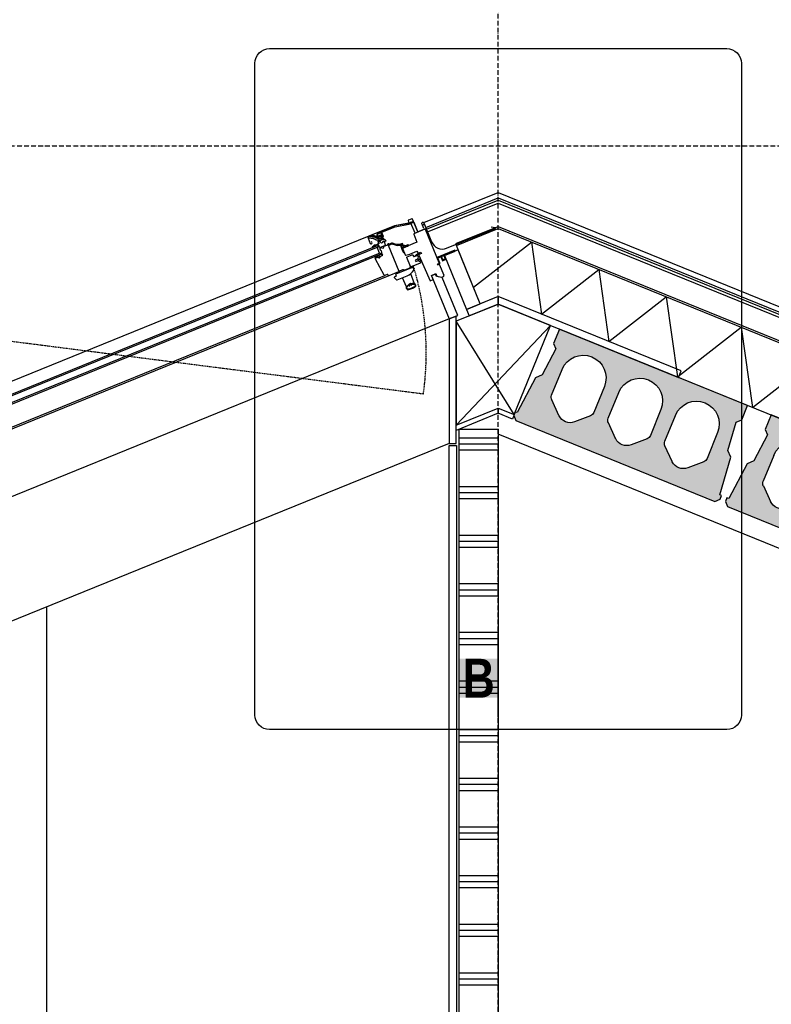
# Model space of a CAD drawing. Header units: millimetres. Extents: x -297000 to 504135, y -166520 to 252050.
# Tile 303 of 416: x 28495 to 30427, y -9106 to -6576. Entities that reach past the tile are written whole.
import ezdxf

# ---------------------------------------------------------------- set-up
doc = ezdxf.new("R2010")
doc.units = ezdxf.units.MM
doc.header["$MEASUREMENT"] = 0
for name, pattern in [('ACAD_ISO10W100', [18, 12, -3, 0, -3]), ('CENTER', [50.800000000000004, 31.75, -6.349999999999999, 6.349999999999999, -6.349999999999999]), ('HIDDEN2', [4.762499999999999, 3.175, -1.5875])]:
    doc.linetypes.add(name, pattern=pattern)
for name, color, linetype in [('040_AXPRI_B', 9, 'CENTER'), ('068_HATCH_H', 8, 'Continuous'), ('080_SYMB_DETAIL', 4, 'Continuous'), ('200_PRIMA_G', 3, 'Continuous'), ('210_INSUL_G', 8, 'Continuous'), ('210_WALEX_E', 2, 'Continuous'), ('210_WALEX_G', 2, 'Continuous'), ('220_WALIN_E', 1, 'Continuous'), ('220_WALIN_G', 1, 'Continuous'), ('299_CONCR_G', 3, 'Continuous'), ('299_CONCR_H', 251, 'Continuous'), ('299_STEEL_G', 3, 'Continuous'), ('310_WINDO_E', 1, 'Continuous'), ('310_WINDO_G', 1, 'Continuous'), ('420_WAFIN_G', 1, 'Continuous'), ('450_CEIFI_G', 2, 'Continuous'), ('480_OTHFI_G', 4, 'Continuous')]:
    doc.layers.add(name, color=color, linetype=linetype)
doc.styles.add('VMX 1 SMALL 100', font='unvr55w.TTF', dxfattribs={"height": 100})

# ---------------------------------------------------------------- blocks, each defined once
blk = doc.blocks.new('GRID02')
at = {"layer": '040_AXPRI_B', "linetype": 'ACAD_ISO10W100'}
blk.add_line((17399.99999783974, -2483.903999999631), (17399.99999788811, 11470.78071810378), dxfattribs=at)
blk.add_lwpolyline([(-4000, 8700), (27199.99999785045, 8700)], dxfattribs=at)
blk = doc.blocks.new('KANAALPLAAT260_passtrook3')
at = {"layer": '299_CONCR_H'}
h = blk.add_hatch(color=256, dxfattribs=at)
edge = h.paths.add_edge_path(flags=16)
edge.add_arc((-129, 146.5), 58.5, 0, 180, ccw=False)
edge.add_line((-70.5, 146.5), (-70.5, 74.60282490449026))
edge.add_arc((-85.49999999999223, 74.60282490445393), 14.99999999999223, -46.84158311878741, 1.3881162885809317e-10, ccw=False)
edge.add_line((-75.2397319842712, 63.66084609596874), (-107.3285527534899, 33.57123368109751))
edge.add_arc((-128.9999999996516, 56.68257113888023), 31.68257478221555, 228.8145178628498, 313.15841688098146, ccw=False)
edge.add_arc((-129.000000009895, 56.68257114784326), 31.68257478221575, 226.8415831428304, 228.8145178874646, ccw=False)
edge.add_line((-150.6714472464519, 33.57123368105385), (-182.7602680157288, 63.66084609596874))
edge.add_arc((-172.5000000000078, 74.60282490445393), 14.99999999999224, 179.9999999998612, 226.8415831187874, ccw=False)
edge.add_line((-187.5, 74.60282490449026), (-187.5, 146.5))
edge = h.paths.add_edge_path(flags=16)
edge.add_arc((-443, 146.4999999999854), 58.5, 0, 180, ccw=False)
edge.add_line((-384.5, 146.4999999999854), (-384.5, 74.60282490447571))
edge.add_arc((-399.4999999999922, 74.60282490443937), 14.99999999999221, -46.841583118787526, 1.3881162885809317e-10, ccw=False)
edge.add_line((-389.2397319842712, 63.66084609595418), (-421.3285527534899, 33.57123368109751))
edge.add_arc((-442.9999999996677, 56.68257113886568), 31.68257478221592, 228.814517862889, 313.1584168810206, ccw=False)
edge.add_arc((-443.000000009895, 56.68257114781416), 31.68257478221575, 226.8415831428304, 228.8145178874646, ccw=False)
edge.add_line((-464.6714472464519, 33.57123368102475), (-496.7602680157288, 63.66084609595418))
edge.add_arc((-486.5000000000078, 74.60282490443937), 14.99999999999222, 179.9999999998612, 226.8415831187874, ccw=False)
edge.add_line((-501.5, 74.60282490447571), (-501.5, 146.4999999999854))
edge = h.paths.add_edge_path(flags=16)
edge.add_arc((-285.9999999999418, 146.5000000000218), 58.5, -7.105427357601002e-12, 179.9999999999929, ccw=False)
edge.add_line((-227.4999999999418, 146.5000000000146), (-227.4999999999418, 74.60282490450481))
edge.add_arc((-242.499999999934, 74.60282490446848), 14.99999999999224, -46.84158311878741, 1.3881162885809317e-10, ccw=False)
edge.add_line((-232.239731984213, 63.66084609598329), (-264.3285527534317, 33.57123368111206))
edge.add_arc((-285.9999999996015, 56.68257113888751), 31.68257478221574, 228.8145178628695, 313.158416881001, ccw=False)
edge.add_arc((-286.0000000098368, 56.68257114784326), 31.68257478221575, 226.8415831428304, 228.8145178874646, ccw=False)
edge.add_line((-307.6714472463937, 33.57123368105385), (-339.7602680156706, 63.66084609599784))
edge.add_arc((-329.4999999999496, 74.60282490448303), 14.99999999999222, 179.9999999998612, 226.8415831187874, ccw=False)
edge.add_line((-344.4999999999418, 74.60282490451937), (-344.4999999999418, 146.5000000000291))
h.paths.add_polyline_path([(-572, -1.455191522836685e-11), (-572, -10.00000000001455), (-561.9999999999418, -20.00000000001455), (-9.999999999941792, -20), (0, -10), (0, 0), (-5, 0), (-15.04962799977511, 100.4962809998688), (-28.44946200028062, 113.8961149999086), (-35.96350099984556, 189.036499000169), (-24.99999999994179, 200.0000000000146), (-24.99999999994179, 240.0000000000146), (-546.9999999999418, 240), (-546.9999999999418, 200), (-536.0364990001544, 189.0364990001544), (-543.5505379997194, 113.8961149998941), (-556.9503720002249, 100.4962809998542), (-567, -1.455191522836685e-11)])
at = {"layer": '200_PRIMA_G'}
for points in [[(-501.5, 146.4999999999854, -1), (-384.5, 146.4999999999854), (-384.5, 74.60282490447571, -0.2072792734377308), (-389.2397319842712, 63.66084609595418), (-421.3285527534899, 33.57123368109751, -0.3855866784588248), (-463.8629371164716, 32.83884241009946, -0.00860876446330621), (-464.6714472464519, 33.57123368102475), (-496.7602680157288, 63.66084609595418, -0.2072792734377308), (-501.5, 74.60282490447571)], [(-344.4999999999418, 146.5000000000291, -1), (-227.4999999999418, 146.5000000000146), (-227.4999999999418, 74.60282490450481, -0.2072792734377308), (-232.239731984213, 63.66084609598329), (-264.3285527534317, 33.57123368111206, -0.3855866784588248), (-306.8629371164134, 32.83884241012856, -0.00860876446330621), (-307.6714472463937, 33.57123368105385), (-339.7602680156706, 63.66084609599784, -0.2072792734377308), (-344.4999999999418, 74.60282490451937)], [(-187.5, 146.5, -1), (-70.5, 146.5), (-70.5, 74.60282490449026, -0.2072792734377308), (-75.2397319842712, 63.66084609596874), (-107.3285527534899, 33.57123368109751, -0.3855866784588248), (-149.8629371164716, 32.83884241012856, -0.00860876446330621), (-150.6714472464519, 33.57123368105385), (-182.7602680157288, 63.66084609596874, -0.2072792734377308), (-187.5, 74.60282490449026)]]:
    blk.add_lwpolyline(points, format="xyb", close=True, dxfattribs=at)
at = {"layer": '299_STEEL_G'}
blk.add_lwpolyline([(-572, -1.455191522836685e-11), (-572, -10.00000000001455), (-561.9999999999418, -20.00000000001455), (-9.999999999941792, -20), (0, -10), (0, 0), (-5, 0), (-15.04962799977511, 100.4962809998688), (-28.44946200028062, 113.8961149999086), (-35.96350099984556, 189.036499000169), (-24.99999999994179, 200.0000000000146), (-24.99999999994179, 240.0000000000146), (-546.9999999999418, 240), (-546.9999999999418, 200), (-536.0364990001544, 189.0364990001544), (-543.5505379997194, 113.8961149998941), (-556.9503720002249, 100.4962809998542), (-567, -1.455191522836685e-11)], close=True, dxfattribs=at)
blk = doc.blocks.new('KANAALPLAAT260')
at = {"layer": '299_CONCR_H'}
h = blk.add_hatch(color=256, dxfattribs=at)
h.paths.add_polyline_path([(5.049627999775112, 120.4962809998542), (18.44946200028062, 133.8961149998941), (25.96350099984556, 209.0364990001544), (15, 220), (15, 260), (1165, 260), (1165, 220), (1154.036499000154, 209.0364990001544), (1161.550537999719, 133.8961149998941), (1174.950372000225, 120.4962809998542), (1185, 20), (1190, 20), (1190, 10), (1180, 0), (0, 0), (-10, 10), (-10, 20), (-5, 20)])
edge = h.paths.add_edge_path(flags=16)
edge.add_arc((119, 76.68257113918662), 31.68257478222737, 226.8415831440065, 313.1584168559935)
edge.add_line((140.6714472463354, 53.57123368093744), (172.760268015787, 83.66084609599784))
edge.add_arc((162.5, 94.60282490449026), 15, 313.1584168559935, 360)
edge.add_line((177.5, 94.60282490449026), (177.5, 166.5))
edge.add_arc((119, 166.5), 58.5, 0, 180)
edge.add_line((60.5, 166.5), (60.5, 94.60282490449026))
edge.add_arc((75.5, 94.60282490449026), 14.99999999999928, 180, 226.8415831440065)
edge.add_line((65.239731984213, 83.66084609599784), (97.32855275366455, 53.57123368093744))
edge = h.paths.add_edge_path(flags=16)
edge.add_line((254.3285527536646, 53.57123368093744), (222.239731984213, 83.66084609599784))
edge.add_arc((232.5, 94.60282490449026), 14.99999999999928, 180, 226.8415831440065, ccw=False)
edge.add_line((217.5, 94.60282490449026), (217.5, 166.5))
edge.add_arc((276, 166.5), 58.5, 0, 180, ccw=False)
edge.add_line((334.5, 166.5), (334.5, 94.60282490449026))
edge.add_arc((319.5, 94.60282490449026), 15, -46.841583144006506, 0, ccw=False)
edge.add_line((329.760268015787, 83.66084609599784), (297.6714472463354, 53.57123368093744))
edge.add_arc((276, 76.68257113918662), 31.68257478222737, 226.8415831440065, 313.1584168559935, ccw=False)
edge = h.paths.add_edge_path(flags=16)
edge.add_arc((389.5, 94.60282490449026), 14.99999999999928, 180, 226.8415831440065)
edge.add_line((379.239731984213, 83.66084609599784), (411.3285527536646, 53.57123368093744))
edge.add_arc((433, 76.68257113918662), 31.68257478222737, 226.8415831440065, 313.1584168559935)
edge.add_line((454.6714472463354, 53.57123368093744), (486.760268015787, 83.66084609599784))
edge.add_arc((476.5, 94.60282490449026), 15, 313.1584168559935, 360)
edge.add_line((491.5, 94.60282490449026), (491.5, 166.5))
edge.add_arc((433, 166.5), 58.5, 0, 180)
edge.add_line((374.5, 166.5), (374.5, 94.60282490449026))
edge = h.paths.add_edge_path(flags=16)
edge.add_arc((590, 76.68257113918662), 31.68257478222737, 226.8415831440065, 313.1584168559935)
edge.add_line((611.6714472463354, 53.57123368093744), (643.760268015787, 83.66084609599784))
edge.add_arc((633.5, 94.60282490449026), 15, 313.1584168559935, 360)
edge.add_line((648.5, 94.60282490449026), (648.5, 166.5))
edge.add_arc((590, 166.5), 58.5, 0, 180)
edge.add_line((531.5, 166.5), (531.5, 94.60282490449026))
edge.add_arc((546.5, 94.60282490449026), 14.99999999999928, 180, 226.8415831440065)
edge.add_line((536.239731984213, 83.66084609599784), (568.3285527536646, 53.57123368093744))
edge = h.paths.add_edge_path(flags=16)
edge.add_line((725.3285527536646, 53.57123368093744), (693.239731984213, 83.66084609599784))
edge.add_arc((703.5, 94.60282490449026), 14.99999999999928, 180, 226.8415831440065, ccw=False)
edge.add_line((688.5, 94.60282490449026), (688.5, 166.5))
edge.add_arc((747, 166.5), 58.5, 0, 180, ccw=False)
edge.add_line((805.5, 166.5), (805.5, 94.60282490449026))
edge.add_arc((790.5, 94.60282490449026), 15, -46.841583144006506, 0, ccw=False)
edge.add_line((800.760268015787, 83.66084609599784), (768.6714472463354, 53.57123368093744))
edge.add_arc((747, 76.68257113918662), 31.68257478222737, 226.8415831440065, 313.1584168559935, ccw=False)
edge = h.paths.add_edge_path(flags=16)
edge.add_arc((860.5, 94.60282490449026), 14.99999999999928, 180, 226.8415831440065)
edge.add_line((850.239731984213, 83.66084609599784), (882.3285527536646, 53.57123368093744))
edge.add_arc((904, 76.68257113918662), 31.68257478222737, 226.8415831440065, 313.1584168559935)
edge.add_line((925.6714472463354, 53.57123368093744), (957.760268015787, 83.66084609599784))
edge.add_arc((947.5, 94.60282490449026), 15, 313.1584168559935, 360)
edge.add_line((962.5, 94.60282490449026), (962.5, 166.5))
edge.add_arc((904, 166.5), 58.5, 0, 180)
edge.add_line((845.5, 166.5), (845.5, 94.60282490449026))
edge = h.paths.add_edge_path(flags=16)
edge.add_line((1002.5, 94.60282490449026), (1002.5, 166.5))
edge.add_arc((1061, 166.5), 58.5, 0, 180, ccw=False)
edge.add_line((1119.5, 166.5), (1119.5, 94.60282490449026))
edge.add_arc((1104.5, 94.60282490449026), 15, -46.841583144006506, 0, ccw=False)
edge.add_line((1114.760268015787, 83.66084609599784), (1082.671447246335, 53.57123368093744))
edge.add_arc((1061, 76.68257113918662), 31.68257478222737, 226.8415831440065, 313.1584168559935, ccw=False)
edge.add_line((1039.328552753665, 53.57123368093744), (1007.239731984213, 83.66084609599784))
edge.add_arc((1017.5, 94.60282490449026), 14.99999999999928, 180, 226.8415831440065, ccw=False)
at = {"layer": '299_CONCR_G'}
for p, q in [((60.5, 94.60282490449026), (60.5, 166.5)), ((177.5, 166.5), (177.5, 94.60282490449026)), ((531.5, 94.60282490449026), (531.5, 166.5)), ((648.5, 166.5), (648.5, 94.60282490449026)), ((688.5, 94.60282490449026), (688.5, 166.5)), ((805.5, 166.5), (805.5, 94.60282490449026)), ((845.5, 94.60282490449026), (845.5, 166.5)), ((962.5, 166.5), (962.5, 94.60282490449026)), ((1002.5, 94.60282490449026), (1002.5, 166.5)), ((1119.5, 166.5), (1119.5, 94.60282490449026)), ((97.32855275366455, 53.57123368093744), (65.239731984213, 83.66084609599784)), ((254.3285527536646, 53.57123368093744), (222.239731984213, 83.66084609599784)), ((329.760268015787, 83.66084609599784), (297.6714472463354, 53.57123368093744)), ((411.3285527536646, 53.57123368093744), (379.239731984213, 83.66084609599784)), ((486.760268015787, 83.66084609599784), (454.6714472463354, 53.57123368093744)), ((568.3285527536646, 53.57123368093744), (536.239731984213, 83.66084609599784)), ((643.760268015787, 83.66084609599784), (611.6714472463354, 53.57123368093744)), ((725.3285527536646, 53.57123368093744), (693.239731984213, 83.66084609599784)), ((800.760268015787, 83.66084609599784), (768.6714472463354, 53.57123368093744)), ((882.3285527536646, 53.57123368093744), (850.239731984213, 83.66084609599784)), ((957.760268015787, 83.66084609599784), (925.6714472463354, 53.57123368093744)), ((1039.328552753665, 53.57123368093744), (1007.239731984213, 83.66084609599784)), ((1114.760268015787, 83.66084609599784), (1082.671447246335, 53.57123368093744))]:
    blk.add_line(p, q, dxfattribs=at)
blk.add_lwpolyline([(1161.550537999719, 133.8961149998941), (1174.950372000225, 120.4962809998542), (1185, 20), (1190, 20), (1190, 10), (1180, 0), (0, 0), (-10, 10), (-10, 20), (-5, 20), (5.049627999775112, 120.4962809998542), (18.44946200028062, 133.8961149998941), (25.96350099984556, 209.0364990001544), (15, 220), (15, 260), (1165, 260), (1165, 220), (1154.036499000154, 209.0364990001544)], close=True, dxfattribs=at)
for points in [[(222.2397319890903, 83.6608460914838, -0.2072792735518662), (217.5, 94.60282490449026), (217.5, 166.5, -0.9999999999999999), (334.5, 166.5), (334.5, 94.60282490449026, -0.2072792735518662), (329.7602680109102, 83.66084609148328)], [(379.2397319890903, 83.6608460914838, -0.2072792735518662), (374.5, 94.60282490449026), (374.5, 166.5, -0.9999999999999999), (491.5, 166.5), (491.5, 94.60282490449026, -0.2072792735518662), (486.7602680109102, 83.66084609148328)]]:
    blk.add_lwpolyline(points, format="xyb", dxfattribs=at)
blk.add_lwpolyline([(172.760268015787, 83.66084609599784), (140.6714472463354, 53.57123368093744)], dxfattribs=at)
for centre, radius, start, end in [((119, 166.5), 58.5, 0, 180), ((590, 166.5), 58.5, 0, 180), ((747, 166.5), 58.5, 0, 180), ((904, 166.5), 58.5, 0, 180), ((1061, 166.5), 58.5, 0, 180), ((75.5, 94.60282490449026), 14.99999999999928, 180, 226.8415831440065), ((162.5, 94.60282490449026), 15, 313.1584168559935, 0), ((546.5, 94.60282490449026), 14.99999999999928, 180, 226.8415831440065), ((633.5, 94.60282490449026), 15, 313.1584168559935, 0), ((703.5, 94.60282490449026), 14.99999999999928, 180, 226.8415831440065), ((790.5, 94.60282490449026), 15, 313.1584168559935, 0), ((860.5, 94.60282490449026), 14.99999999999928, 180, 226.8415831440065), ((947.5, 94.60282490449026), 15, 313.1584168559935, 0), ((1017.5, 94.60282490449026), 14.99999999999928, 180, 226.8415831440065), ((1104.5, 94.60282490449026), 15, 313.1584168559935, 0), ((119, 76.68257113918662), 31.68257478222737, 226.8415831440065, 313.1584168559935), ((276, 76.68257113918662), 31.68257478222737, 226.8415831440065, 313.1584168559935), ((433, 76.68257113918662), 31.68257478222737, 226.8415831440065, 313.1584168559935), ((590, 76.68257113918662), 31.68257478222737, 226.8415831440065, 313.1584168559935), ((747, 76.68257113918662), 31.68257478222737, 226.8415831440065, 313.1584168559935), ((904, 76.68257113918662), 31.68257478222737, 226.8415831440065, 313.1584168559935), ((1061, 76.68257113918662), 31.68257478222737, 226.8415831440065, 313.1584168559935)]:
    blk.add_arc(centre, radius, start, end, dxfattribs=at)
at = {"layer": '299_CONCR_G', "linetype": 'ByBlock'}
blk.add_point((119.0456621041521, 224.9999821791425), dxfattribs=at)
blk = doc.blocks.new('VELUX')
at = {"layer": '310_WINDO_E', "color": 8, "linetype": 'HIDDEN2'}
blk.add_lwpolyline([(-184.5886118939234, -309.8431769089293), (-1556.357164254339, 462.4099769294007)], dxfattribs=at)
at = {"layer": '310_WINDO_E', "color": 8}
for points in [[(-161.6204545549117, 118.7208211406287), (-1665.873654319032, 118.7208211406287), (-1665.873654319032, 77.01371055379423)], [(-152.5837629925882, 5.019762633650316), (-1558.883764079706, 5.001187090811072)], [(-1550.133784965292, 10.0001629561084), (-161.3325716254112, 10.02078669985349)], [(-121.190602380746, -38.45033588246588), (-121.9175979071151, -12.64448707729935)], [(-99.1848527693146, -38.45439188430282), (-98.40717948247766, -10.94626253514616)], [(-50.58843390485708, -155.8921760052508), (-1615.588433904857, -155.8921760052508)]]:
    blk.add_lwpolyline(points, dxfattribs=at)
at = {"layer": '310_WINDO_E', "color": 8, "linetype": 'HIDDEN2'}
blk.add_arc((-852.9730166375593, 76.28388679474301), 771.9007230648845, 329.9848841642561, 354.6872389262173, dxfattribs=at)
at = {"layer": '310_WINDO_G', "color": 2}
blk.add_line((-50.58855096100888, -35.89217599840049), (-50.5892532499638, -41.89217595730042), dxfattribs=at)
at = {"layer": '310_WINDO_G', "color": 3}
for points in [[(-23.12093343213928, 90.99732448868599), (-18.96818735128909, 95.14909854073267, -0.6681786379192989), (-17.77327054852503, 94.65398392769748), (-17.77473482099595, 82.14398401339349, -0.414213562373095), (-18.274793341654, 81.64404254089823), (-40.67479318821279, 81.64666441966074, -0.414213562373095), (-41.17473466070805, 82.14672294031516), (-41.1706192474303, 117.3067226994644, 0.4142135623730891), (-42.57045537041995, 118.7068865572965), (-51.71342464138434, 118.7079567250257, 0.3541185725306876), (-52.83840099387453, 117.797186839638), (-54.13506354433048, 111.700378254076, -0.414213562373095), (-54.96536815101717, 111.1613102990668), (-90.47045504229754, 118.7124931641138), (-161.6204545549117, 118.7208211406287, 0.4142135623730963), (-165.2708817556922, 115.071248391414), (-165.2726257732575, 100.1712484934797, 0.9999999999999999), (-160.5726258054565, 100.170698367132), (-160.5721985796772, 103.8206983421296)], [(-133.7732368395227, 91.91795567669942), (-131.6732368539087, 91.91770987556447, -0.4142135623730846), (-130.8733304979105, 91.11761624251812), (-130.8743605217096, 82.31761630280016, -0.414213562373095), (-132.0745009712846, 81.11775676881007), (-146.0745008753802, 81.11939544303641, -0.4142135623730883), (-147.2743604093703, 82.31953589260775), (-147.2735705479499, 89.06771052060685, 0.4477953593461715), (-149.8332897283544, 91.35326875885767), (-154.5041649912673, 90.82243176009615, -0.2635324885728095), (-155.2297859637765, 91.13109024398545, 0.5296731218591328), (-160.0201700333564, 90.85931185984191, -0.2489284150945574), (-160.6623930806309, 90.47177289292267), (-163.1880369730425, 90.33272055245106, 1.105060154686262), (-163.0147904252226, 88.28145128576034), (-160.1244181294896, 88.28111297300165)], [(-23.17448144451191, 84.30902156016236), (-23.17295981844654, 97.3090214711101, -0.9999999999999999), (-17.77295985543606, 97.3083894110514), (-17.78028707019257, 44.70838983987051, 0.414213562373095), (11.91623639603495, 15.0049137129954), (146.9162363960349, 15.0049137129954, 0.6681786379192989), (147.6235429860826, 16.71193771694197), (138.3981417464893, 22.13245171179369)]]:
    blk.add_lwpolyline(points, format="xyb", dxfattribs=at)
at = {"layer": '310_WINDO_G', "color": 1}
for points in [[(-139.7978607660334, 104.7955321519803), (-138.5080906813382, 106.0850003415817, 0.1989123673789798), (-138.3909002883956, 106.3678293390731, 0.4142135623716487), (-138.7908534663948, 106.7678761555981), (-139.7408534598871, 106.7679873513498, -0.4142135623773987), (-140.2407949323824, 107.2680458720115, -0.3639702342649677), (-139.8275613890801, 107.7604013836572), (-133.103774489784, 108.9451749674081, 0.3639702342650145), (-132.6905409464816, 109.4375304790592, 0.414213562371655), (-133.1904824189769, 109.9375889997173), (-140.1437862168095, 109.9384028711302, -0.5773502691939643), (-140.7498810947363, 110.9884738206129), (-138.1341668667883, 115.5177993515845, -0.267949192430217), (-137.7011249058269, 115.767748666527), (-130.289800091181, 115.7668811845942, -0.4142135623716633), (-129.789858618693, 115.2668226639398), (-129.7904906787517, 109.8668227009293, -0.4142135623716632), (-130.2905491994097, 109.3668812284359), (-130.6905491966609, 109.3669280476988, 0.4142135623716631), (-131.1906077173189, 108.8669865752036), (-131.1906462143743, 108.5380873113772, 0.3639702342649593), (-130.7775279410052, 108.0456350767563), (-129.153913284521, 107.7591520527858, -0.3639702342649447), (-128.7407950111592, 107.2666998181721, -0.4142135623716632), (-129.24085353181, 106.7667583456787), (-130.1908535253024, 106.7668695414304, 0.4142135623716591), (-130.5909003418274, 106.3669163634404, 0.1989123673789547), (-130.4737761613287, 106.0840599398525), (-128.0533488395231, 103.6630659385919, 0.1989123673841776), (-127.8205174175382, 103.5665920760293, 0.4142135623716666), (-127.4911895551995, 103.8958428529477), (-127.4896479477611, 117.0665534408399, 0.4142135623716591), (-128.4895308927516, 118.0666704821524), (-138.7400861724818, 118.0678702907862, 0.2679491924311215), (-139.6061700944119, 117.5679716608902), (-143.2840456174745, 111.1994259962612, -0.4663076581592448), (-144.0384676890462, 111.0664920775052), (-152.0248137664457, 117.7694252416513), (-161.6426720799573, 117.770550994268), (-160.4488154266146, 117.7704112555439), (-148.8212338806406, 110.588880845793, -0.1085948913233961), (-146.9712921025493, 108.7964028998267, 0.2315054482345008), (-141.2466054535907, 105.2717078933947, -0.1236823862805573), (-139.8532008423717, 104.8297117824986), (-134.4711718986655, 101.5056151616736), (-135.105502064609, 99.14563687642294, -0.2813554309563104), (-135.7817108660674, 98.62688935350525), (-138.8220059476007, 98.61614878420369), (-140.9055273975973, 99.90299184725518, 0.1113443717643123), (-142.153440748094, 100.3325340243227, -0.2130794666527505), (-150.9485267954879, 105.7548930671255, 0.1016607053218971), (-152.7057283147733, 107.4113896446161), (-164.5794259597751, 114.8236917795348, -0.4243871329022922), (-161.6426720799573, 117.770550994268)], [(-157.2100111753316, 115.7700321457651), (-153.4016905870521, 115.7695863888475, -0.1763269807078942), (-153.0803104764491, 115.6525709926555), (-144.9291209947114, 108.8112849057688, 0.3027756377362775), (-143.8264557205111, 108.6892253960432, -0.5622077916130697), (-141.4907949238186, 107.2681921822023), (-141.4910253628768, 105.2994379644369)], [(-128.8068245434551, 98.25548291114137, -0.4931450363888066), (-129.2898599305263, 97.62612948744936), (-130.180828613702, 97.62623377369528, -0.3394542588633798), (-130.6637481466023, 97.99688077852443), (-130.8650946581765, 98.748668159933, -0.4931454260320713), (-130.5752727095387, 99.12627995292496), (-130.4662403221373, 99.12626719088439, 0.4931454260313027), (-130.1764183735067, 99.50387898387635), (-130.6723802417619, 101.355700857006, 0.3394542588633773), (-131.1552997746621, 101.726347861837), (-132.9946369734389, 101.7265631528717, 0.3394542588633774), (-133.4776432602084, 101.3560292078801), (-133.9740386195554, 99.50432348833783, 0.4931454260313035), (-133.6843050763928, 99.12664385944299), (-133.5752726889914, 99.12663109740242, -0.4931454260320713), (-133.2855391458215, 98.74895146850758), (-133.4870616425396, 97.99721124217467, -0.3394542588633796), (-133.9700679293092, 97.62667729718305), (-138.9702456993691, 97.62726255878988, -0.1316524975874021), (-139.3202347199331, 97.72108574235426), (-140.4290055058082, 98.36140790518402, -1.000000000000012), (-139.9289041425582, 99.2273747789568), (-139.0521684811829, 98.72105437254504, 0.1316524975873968), (-138.7021794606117, 98.62723118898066), (-135.7817108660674, 98.62688935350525, 0.339454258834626), (-135.105502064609, 99.14563687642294), (-133.9898282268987, 103.3074397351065, 0.1539147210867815), (-134.0081422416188, 103.7280293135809), (-134.965012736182, 106.3579671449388, 0.339454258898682), (-135.64110008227, 106.8768729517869), (-139.7685137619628, 106.8773560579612, -0.8838569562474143), (-139.8537674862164, 107.5668038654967), (-138.6183967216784, 107.8772214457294), (-134.9862160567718, 107.8767963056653, 1), (-134.1862160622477, 107.8767026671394), (-130.3038541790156, 107.8762482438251), (-129.0685561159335, 107.5655414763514, -0.8838569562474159), (-129.1539712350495, 106.8761136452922), (-133.0839679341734, 106.8765736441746, 0.4931454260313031), (-133.7602191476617, 105.9954794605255), (-132.5084878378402, 103.2453329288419, 0.3394542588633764), (-131.832400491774, 102.7264271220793), (-131.1551827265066, 102.7263478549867, -0.3394542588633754), (-129.7064241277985, 101.6144068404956), (-128.806824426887, 98.2554824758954)], [(-135.2099738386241, 91.95839611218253, 0.01401238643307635), (-131.6732368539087, 91.91770987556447, -0.01401238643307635), (-135.2099738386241, 91.95839611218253, -0.7514281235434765), (-139.0579065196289, 91.17254945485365), (-139.6729935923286, 92.96826802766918, -0.1246883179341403), (-139.3429830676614, 94.2703952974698, 0.5118895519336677), (-139.5546578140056, 94.7086865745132), (-143.9784421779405, 95.48925302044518, 0.413478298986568), (-144.3258756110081, 95.24668750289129), (-145.1051307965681, 90.89423054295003, -1.050481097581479), (-145.6990392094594, 90.9742372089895), (-144.8429189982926, 97.23671808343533, -0.3749904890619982), (-143.2574762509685, 98.62000375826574), (-141.2455371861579, 98.61976826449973, -0.1316524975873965), (-140.7955513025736, 98.49913845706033), (-139.342288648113, 97.6598700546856, 0.1320706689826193), (-139.1918001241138, 97.61966046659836), (-135.0587461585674, 97.62597185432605, -0.2126525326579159), (-134.1525368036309, 97.26200115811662, 0.2029353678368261), (-133.7217827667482, 97.07960199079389), (-133.6922265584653, 97.07959853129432, 0.3048829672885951), (-133.1365723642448, 97.45304509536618), (-132.6580567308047, 98.62652373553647), (-132.6552872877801, 99.73594719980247, 0.6135550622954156), (-132.9578843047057, 99.92462593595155), (-133.7202858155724, 99.41608684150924, -0.9584509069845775), (-133.9411451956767, 99.74915340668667), (-133.1549585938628, 100.5186361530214, -0.2044135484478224), (-132.0720557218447, 100.9805120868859, -0.2044135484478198), (-130.9892610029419, 100.5183826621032), (-130.2032545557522, 99.74871589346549, -0.9584509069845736), (-130.4241918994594, 99.41570103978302), (-131.1864743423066, 99.92441859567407, 0.6135550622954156), (-131.4891155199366, 99.7358107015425), (-131.4866057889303, 98.62638661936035), (-131.0083648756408, 97.45279599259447, 0.3048829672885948), (-130.4527981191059, 97.07921936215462), (-130.423241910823, 97.07921590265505, 0.2029353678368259), (-129.9924451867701, 97.26151422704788, -0.5188654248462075), (-128.0541579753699, 96.95566547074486), (-127.7172286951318, 96.27052934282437, 0.1055898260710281), (-127.4586798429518, 95.94246278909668, -0.5722618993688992), (-127.0381744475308, 90.29196573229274, -0.2990716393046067), (-128.1338837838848, 90.21998866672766, 0.1581817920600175), (-131.6732368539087, 91.91770987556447)]]:
    blk.add_lwpolyline(points, format="xyb", dxfattribs=at)
for points in [[(-41.17159069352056, 109.0071809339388), (-41.17135659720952, 111.0071809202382), (-49.74872889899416, 111.0081848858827, -0.1543871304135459), (-54.55151311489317, 110.5418228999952), (-89.91467569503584, 118.0628214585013), (-124.8986536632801, 118.0671961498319), (-124.8988877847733, 116.0669811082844), (-90.12542323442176, 116.062910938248), (-54.9675654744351, 108.5855763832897, 0.1433809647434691), (-49.36376686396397, 109.0081398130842), (-44.72137314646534, 109.0075964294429)], [(-155.3169307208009, 91.15117329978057), (-154.9412164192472, 88.28050628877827), (-160.1244181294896, 88.28111297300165), (-159.4303900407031, 91.51690071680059, -0.4494148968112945)], [(-125.4870802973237, 79.79185868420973), (-123.2879092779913, 79.79160127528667, -0.244237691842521), (-122.4698057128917, 79.36650564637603, 0.2442376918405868), (-120.0154950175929, 78.0912187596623), (-114.229773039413, 78.09054155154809, -0.2397059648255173), (-111.8053552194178, 76.85703399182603, 0.2453867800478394), (-91.80757513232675, 67.01481674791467), (-88.83784245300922, 67.01396755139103), (-88.83727055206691, 69.01396746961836), (-91.8317187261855, 69.01482373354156, -0.2456447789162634), (-110.1905743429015, 78.03707123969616, 0.2395505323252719), (-114.2295389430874, 80.09054153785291), (-120.0152609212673, 80.0912187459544, -0.2442376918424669), (-120.8333644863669, 80.51631437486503, 0.2442376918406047), (-123.2876751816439, 81.79160126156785), (-125.4868462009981, 81.79185867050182)], [(-148.2016980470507, 62.17306681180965, 0.5596507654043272), (-155.9022088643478, 61.85929807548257, -0.3262996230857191), (-156.0927425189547, 61.7201737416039), (-159.0125804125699, 61.72051550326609, -0.2962134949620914), (-159.1952756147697, 61.83918955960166), (-160.1217075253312, 63.92064533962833), (-160.8756970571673, 62.22769043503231, -0.6494075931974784), (-161.4238243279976, 62.22775459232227), (-162.0017589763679, 63.52622606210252), (-162.7265064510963, 61.89892921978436, -0.2962134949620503), (-163.0005909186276, 61.7209822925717), (-163.6885700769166, 61.72175217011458, -0.3888787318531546), (-163.9623883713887, 62.02064263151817), (-163.9623721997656, 62.15880475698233), (-163.4590930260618, 63.63895289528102, 0.2499409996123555), (-167.6622611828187, 63.64583568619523), (-167.0655913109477, 61.88967598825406), (-167.0656074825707, 61.7515138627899, -0.3888787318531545), (-167.3394957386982, 61.45268750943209), (-168.3664140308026, 61.36296491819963, 0.4142135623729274), (-168.5482471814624, 61.14631611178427), (-168.5134315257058, 60.74783415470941, 0.4142135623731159), (-167.8634851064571, 60.20233470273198), (-162.5657923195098, 60.17209766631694), (-159.6273076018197, 60.17175372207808), (-159.6273545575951, 59.77058744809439, 1.000000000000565), (-155.1273545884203, 59.77006073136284), (-155.1273076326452, 60.17122700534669), (-148.4788784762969, 60.17044881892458, 0.2503887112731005), (-148.2294836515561, 60.30365632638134), (-147.1926575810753, 61.52047792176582, 0.5995026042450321), (-147.4419821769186, 61.98727041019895), (-147.9243441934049, 61.98732686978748, -0.3038513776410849)], [(-94.1235136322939, 46.58070469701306), (-93.07888727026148, 46.67197445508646), (-93.07865201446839, 48.68188049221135, -0.3831066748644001), (-93.26581581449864, 48.87266135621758), (-93.58744452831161, 56.15939031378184, -0.4027267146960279), (-92.67180782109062, 57.20000328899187), (-81.77972134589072, 58.1114755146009), (-79.34913870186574, 58.11119101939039), (-76.18479742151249, 58.17388039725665), (-76.18468775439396, 59.11082063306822, 0.41421356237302), (-77.18457069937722, 60.11093767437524), (-81.86314057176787, 60.11148529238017), (-83.5153968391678, 59.9732210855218, -0.2207343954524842), (-83.91068690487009, 60.11796754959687), (-89.9519085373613, 66.16060357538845, -0.6681786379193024), (-89.59825524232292, 67.0141155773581), (-92.94389342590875, 67.01450717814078, -0.03863897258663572), (-96.50013927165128, 67.20358331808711, 0.005182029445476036), (-95.99999077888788, 67.11561759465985, -0.3670636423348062), (-95.5814928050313, 66.62224637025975), (-95.58273382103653, 56.01963634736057, 0.01105729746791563), (-95.58224747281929, 55.99752980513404), (-95.20669824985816, 47.48919307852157, 0.4140144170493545)], [(-93.58159428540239, 65.7551327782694, -0.6681786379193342), (-92.72799951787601, 66.10858625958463), (-87.11813341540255, 60.49740675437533, -0.6383580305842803), (-87.4300328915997, 59.64563627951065), (-92.83858900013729, 59.19303716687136, 0.01452509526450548), (-93.0117510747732, 59.17346757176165, -0.4563527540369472), (-93.58230671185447, 59.66852296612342)], [(-69.26720767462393, 26.61001073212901, -0.8497457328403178), (-69.42637224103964, 27.58398119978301), (-59.51227116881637, 30.91447098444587, 0.09464960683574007), (-58.95942344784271, 30.80880425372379), (-53.08074383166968, 30.80811616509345), (-53.0812120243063, 26.80811619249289), (-58.64965066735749, 26.80876796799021), (-58.01700825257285, 28.46060996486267, 0.5578057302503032), (-58.53320946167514, 29.13700509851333)], [(-131.2139473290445, 5.026144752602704), (-131.2142049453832, 2.825201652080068), (-86.71420525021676, 2.819993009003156), (-86.7139720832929, 4.81205269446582), (-91.15709482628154, 4.812572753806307), (-91.50718315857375, 5.03545778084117, 0.6985882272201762), (-95.14356463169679, 3.248866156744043), (-110.1435646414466, 3.250621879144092, 0.2549802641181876), (-114.0405265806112, 5.979507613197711), (-124.2202573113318, 5.969463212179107, -0.3071037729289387), (-125.6139474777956, 5.024546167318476), (-125.6139474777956, 5.024546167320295), (-131.2139474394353, 5.025201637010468)], [(-61.40304454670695, 10.37275299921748), (-61.5731688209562, 12.52166920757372, 0.3786120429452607), (-64.43167694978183, 15.28199623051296), (-65.39833613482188, 15.3095578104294), (-65.86751606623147, 15.46193289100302, -0.3249897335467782), (-66.28218366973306, 16.03266230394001), (-66.28198738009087, 17.7096612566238, 0.6681786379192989), (-66.79409458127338, 17.9218532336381), (-67.4941765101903, 17.22193517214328, 0.1989123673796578), (-67.58206930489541, 17.00981342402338), (-67.58212782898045, 16.50981342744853), (-74.68212778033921, 16.51064446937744), (-74.68250233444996, 13.31064449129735), (-67.58250238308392, 13.30981344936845), (-67.58260772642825, 12.40981345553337), (-66.96551381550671, 11.86831986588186, 0.6681786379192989), (-66.28263800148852, 12.15108265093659), (-66.28244656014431, 13.78666024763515, -0.3249897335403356), (-65.86764536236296, 14.35729257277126), (-65.39842977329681, 14.50955781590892), (-65.13884586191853, 14.52028951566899, -0.404325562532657), (-62.01287307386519, 11.76010507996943), (-61.90304454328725, 10.37281152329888, 0.9999999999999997)]]:
    blk.add_lwpolyline(points, format="xyb", close=True, dxfattribs=at)
for points in [[(-41.17159074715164, 109.006722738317), (-41.17486809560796, 81.00672294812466), (-48.8248683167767, 81.0076183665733), (-48.82159096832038, 109.0076181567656)], [(-1590.374015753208, 88.27999504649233), (-150.572017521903, 88.27999488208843), (-150.5724857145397, 84.27999490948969), (-1590.374015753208, 84.27999501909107), (-1590.374015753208, 88.27999504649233)], [(-1590.376356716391, 68.28777872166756), (-150.5743584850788, 68.27999501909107), (-150.5748266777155, 64.27999504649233), (-1590.376356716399, 64.27999504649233), (-1590.375888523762, 68.27999501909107)]]:
    blk.add_lwpolyline(points, close=True, dxfattribs=at)
at = {"layer": '310_WINDO_G', "color": 2}
for points in [[(-125.583763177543, 5.016602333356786), (-152.5837629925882, 5.019762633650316, -0.414213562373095), (-154.083587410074, 6.519938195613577), (-154.0832947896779, 9.01993817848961, 0.414213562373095), (-155.0831777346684, 10.02005521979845), (-161.3325716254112, 10.02078669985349, -0.3838640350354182), (-162.8241972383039, 11.36416860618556), (-167.7006143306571, 57.81247546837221, -0.4452286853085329), (-165.7113119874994, 60.02129956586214), (-160.1159380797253, 60.02064463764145, 1.095445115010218), (-154.638712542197, 60.02000353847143), (-147.0773253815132, 60.01911849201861), (-147.0763889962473, 68.01911843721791), (-146.0763890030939, 68.01900138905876), (-146.0759208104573, 72.01900136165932), (-147.0759208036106, 72.01911840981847), (-147.0753355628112, 77.0191183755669), (-146.0751014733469, 79.01900131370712), (-140.0751015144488, 79.01829902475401), (-140.0753941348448, 76.5182990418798), (-137.0753941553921, 76.51794789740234), (-137.0749844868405, 80.01794787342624), (-125.5749845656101, 80.01660181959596, -0.4142135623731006), (-124.0751601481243, 78.5164262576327), (-124.0835876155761, 6.516426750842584, -0.414213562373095)], [(-74.68279202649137, 13.31064452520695), (-67.5827920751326, 13.30981348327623), (-67.58289741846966, 12.40981348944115), (-64.52259551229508, 9.348795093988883, -0.1989123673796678), (-64.08337983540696, 8.288083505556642), (-64.08361143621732, 6.309403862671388, -0.414213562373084), (-65.58378699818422, 4.809579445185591), (-90.58378682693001, 4.812505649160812, -0.414213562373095), (-92.0836112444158, 6.312681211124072), (-92.08068504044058, 31.31268103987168, -0.414213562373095), (-90.58050947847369, 32.81250545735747), (-76.58050957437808, 32.81086678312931, -0.414213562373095), (-75.08068515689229, 31.31069122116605), (-75.08105971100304, 28.11069124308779, 0.414213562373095), (-73.58123529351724, 26.61051568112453), (-65.58123534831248, 26.60957929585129, -0.414213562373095), (-64.08141093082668, 25.10940373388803), (-64.08182980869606, 21.53072410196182, -0.1989123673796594), (-64.52129378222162, 20.47011536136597), (-67.58231217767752, 17.4098134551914), (-67.58241752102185, 16.50981346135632), (-74.6824174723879, 16.51064450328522)], [(-109.1858304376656, -12.64597730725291, 0.1667956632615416), (-87.69556602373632, -5.274669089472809, 0.1940821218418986), (-87.13171693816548, -4.304383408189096), (-86.18918452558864, 2.240782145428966, 0.4567162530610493), (-86.68402094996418, 2.812049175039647), (-132.184020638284, 2.817374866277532), (-135.1840791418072, 2.317726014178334), (-135.1847229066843, -3.182273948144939), (-140.8578343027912, -3.181609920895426), (-141.1847777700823, -3.650647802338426), (-138.229305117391, -11.66191212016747, 0.3140689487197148), (-136.8221914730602, -12.64274252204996)], [(-121.4894350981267, -43.44164495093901), (-121.489124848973, -40.79103383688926, -0.2453926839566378), (-120.9318571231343, -39.72425170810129, -0.09864253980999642), (-114.1986283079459, -36.78592808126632, -0.4786669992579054), (-113.2887417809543, -37.51877523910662), (-113.2888102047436, -38.1033533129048, 0.414213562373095), (-112.7888687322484, -38.60341183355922), (-112.2888687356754, -38.6034703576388, 0.4142135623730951), (-111.7888102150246, -38.10352888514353), (-111.788634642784, -36.603528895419, -0.414213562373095), (-111.0385468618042, -35.85361668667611), (-109.3385468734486, -35.8538156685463, -0.4142135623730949), (-108.5886346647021, -36.60390344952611), (-108.5888102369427, -38.10390343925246, 0.414213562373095), (-108.0888687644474, -38.60396195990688), (-107.5888687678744, -38.60402048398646, 0.4142135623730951), (-107.0888102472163, -38.10407901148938), (-107.088741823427, -37.51950093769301, -0.4786669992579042), (-106.1786837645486, -36.78686680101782, -0.09864253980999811), (-99.44614298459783, -39.72676657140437, -0.2453926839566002), (-98.88912500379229, -40.79367912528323), (-98.88943525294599, -43.44429023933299, -0.3592692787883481), (-100.3476420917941, -45.21133093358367, -0.09587320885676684), (-120.0316419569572, -45.20902695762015, -0.3592692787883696)]]:
    blk.add_lwpolyline(points, format="xyb", close=True, dxfattribs=at)
at = {"layer": '310_WINDO_G', "color": 1}
blk.add_lwpolyline([(-152.5725743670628, 68.2799950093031), (-152.5724857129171, 84.28028695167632)], dxfattribs=at)
at = {"layer": '310_WINDO_G', "color": 2}
for points in [[(-20.57498528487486, 80.00431176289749), (-21.57486822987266, 81.00442880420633), (-52.17486802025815, 81.00801047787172), (-53.17498506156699, 80.00812753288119), (-53.17754841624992, 58.10812768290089), (-81.72754822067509, 58.11146940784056), (-91.76569643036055, 56.84455006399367, 0.3778685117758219), (-93.07787075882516, 55.35653158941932), (-93.07974206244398, 39.36906436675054, 0.3778685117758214), (-91.76791610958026, 37.88073875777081), (-81.73006475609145, 36.61146955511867), (-61.58006489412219, 36.60911103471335), (-61.58043695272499, 33.43043140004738, 0.1989123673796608), (-61.14122127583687, 32.36971981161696), (-60.02003218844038, 31.24826822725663, 0.1989123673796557), (-58.95942344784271, 30.80880425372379), (-53.08074383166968, 30.80811616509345), (-53.0812120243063, 26.80811619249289), (-60.02945345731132, 26.80892947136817, 0.4241829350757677), (-61.52877227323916, 25.25823890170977), (-59.08918155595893, -46.89217592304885), (-50.58983849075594, -46.89217592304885), (-50.58843391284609, -34.8921760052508), (-38.08843399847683, -34.89363910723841), (-38.08925333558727, -41.89363905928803), (-27.69010785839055, -49.19485631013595), (-22.59010789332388, -49.19545325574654), (-20.58987381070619, -47.19568736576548), (-20.58636236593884, -17.19568757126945), (-21.58624531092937, -16.19557052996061), (-25.58624528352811, -16.19510233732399), (-25.58596436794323, -13.79510235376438), (-21.58596439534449, -13.795570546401), (-20.58584735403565, -12.79568760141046), (-20.57498528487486, 80.00431176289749)], [(-113.2876930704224, -35.31359701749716, -0.3568872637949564), (-113.371709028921, -35.4083368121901, 0.1125732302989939), (-121.61745613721, -38.73938928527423, 0.2453926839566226), (-122.6891248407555, -40.79089337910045), (-122.6894350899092, -43.44150449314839, 0.3592692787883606), (-120.2597798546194, -46.38714117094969, 0.04782695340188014), (-110.1898929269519, -47.3537630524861, 0.04782695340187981), (-100.1197799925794, -46.38949852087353, 0.3592692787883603), (-97.68943526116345, -43.44443069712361), (-97.68912501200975, -40.79381958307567, 0.2453926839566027), (-98.76031343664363, -38.74206467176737, 0.1125732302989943), (-107.0052805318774, -35.40908199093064, -0.3568872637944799), (-107.0892743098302, -35.31432253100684, 0.4026134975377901), (-108.0883713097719, -34.35396198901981), (-112.2883712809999, -34.35347038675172, 0.4026134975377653), (-113.2876930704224, -35.31359701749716, -0.4026134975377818), (-112.2883712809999, -34.35347038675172), (-108.0883713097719, -34.35396198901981, -0.4026134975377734), (-107.0892743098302, -35.31432253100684)]]:
    blk.add_lwpolyline(points, format="xyb", dxfattribs=at)
at = {"layer": '310_WINDO_G', "color": 3}
blk.add_lwpolyline([(29.41415264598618, 2), (-18.08584735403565, 2, 0.414213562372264), (-20.58584735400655, -0.5), (-20.58584735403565, -13.49999999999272, -0.414213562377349), (-21.08584735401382, -14.00000000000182), (-25.38584735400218, -14.00000000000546), (-25.38584735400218, -15.99999999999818), (-21.08584735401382, -15.99999999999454, 0.4142135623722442), (-18.5858473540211, -13.50000000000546), (-18.58584735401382, -0.500000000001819, -0.4142135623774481), (-18.08584735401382, -3.637978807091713e-12), (-10.485281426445, 0), (-10.48528135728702, -10.99999999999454), (0.002893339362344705, -11.00000000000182), (0, 0), (29.41415264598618, 7.275957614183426e-12)], format="xyb", close=True, dxfattribs=at)
blk.add_lwpolyline([(-2.000000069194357, -5.456968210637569e-12), (-1.997632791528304, -9.000000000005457), (-8.485281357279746, -9), (-8.485281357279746, 1.818989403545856e-12)], close=True, dxfattribs=at)
at = {"layer": '310_WINDO_G', "color": 2}
blk.add_lwpolyline([(-50.58843390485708, -35.8921760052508), (-50.58843390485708, -155.8921760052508), (-26.58843391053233, -155.8926980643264), (-26.58874545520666, -50.19217767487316), (-28.81853220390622, -50.1921759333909), (-39.90259494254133, -42.41200358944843), (-39.90258985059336, -35.89216727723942), (-50.58843390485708, -35.8921760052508)], dxfattribs=at)
blk = doc.blocks.new('VELUX_dakraam')
at = {"layer": '210_WALEX_E'}
for points in [[(-80.49213921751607, 168), (-80.49213921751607, 18), (-42.49213921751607, 18), (-42.49213921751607, 168), (-80.49213921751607, 168)], [(7.311106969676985, 18), (-80.49213921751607, 18), (-80.49213921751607, 0), (0, 0), (7.311106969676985, 18)], [(0, 0), (358.3866432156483, -348.6531427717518), (370.9381563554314, -335.7512236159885), (7.311106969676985, 18), (0, 0)]]:
    blk.add_lwpolyline(points, dxfattribs=at)
at = {"layer": '210_WALEX_E', "color": 1}
blk.add_lwpolyline([(-217.0976307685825, -247.5014237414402), (-100.5260592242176, -247.5012202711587), (-68.6550776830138, -278.5064356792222), (103.9277268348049, -101.1045597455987), (-5.513811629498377e-12, 0), (-116.570255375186, -7.519485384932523e-05), (-217.0976307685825, -247.5014237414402)], dxfattribs=at)
at = {"layer": '210_WALEX_E', "color": 8}
for points in [[(-68.6550776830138, -278.5064356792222), (-116.570255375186, -7.519485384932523e-05)], [(-217.0976307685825, -247.5014237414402), (103.9277268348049, -101.1045597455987)]]:
    blk.add_lwpolyline(points, dxfattribs=at)
at = {"layer": '210_WALEX_G'}
blk.add_lwpolyline([(-131.0805731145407, 12.10766589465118), (-251.5006152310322, -284.3700119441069), (-234.8237458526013, -291.1436393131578), (-111.6526134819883, 12.10730347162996), (-131.0805731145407, 12.10766589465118)], dxfattribs=at)
at = {"layer": '310_WINDO_E', "color": 8}
blk.add_lwpolyline([(-251.5006152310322, -284.3700119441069), (-1816.500445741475, -284.3694365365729)], dxfattribs=at)
at = {"layer": '420_WAFIN_G'}
blk.add_lwpolyline([(-217.0976108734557, -247.5013747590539), (-100.5260592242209, -247.5012202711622), (-105.6031674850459, -260.0012049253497), (-222.1747297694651, -260.0013904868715)], close=True, dxfattribs=at)
blk.add_lwpolyline([(-77.3713809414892, -287.4661263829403), (-105.6031801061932, -260.0012359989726), (-100.5260592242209, -247.5012202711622), (-68.6550776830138, -278.5064356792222), (-77.3713809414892, -287.4661263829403)], dxfattribs=at)
blk.add_blockref('VELUX', (-80.49213921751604, 168))
blk = doc.blocks.new('1006_X-03.01')
at = {"layer": '068_HATCH_H'}
h = blk.add_hatch(dxfattribs=at)
h.set_pattern_fill('PLAST', color=256, scale=500, angle=180, style=0)
h.set_pattern_definition([(180, (-71775.00000200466, 15600.00000125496), (-1.530808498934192e-14, -125), []), (180, (-71775.00000200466, 15584.37500125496), (-1.530808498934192e-14, -125), []), (180, (-71775.00000200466, 15568.75000125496), (-1.530808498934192e-14, -125), [])])
h.paths.add_polyline_path([(17399.9999959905, 3800), (17299.9999959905, 3800), (17299.99999599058, 7972.171982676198), (17399.99999599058, 7972.171982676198)])
for points in [[(17208.83647613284, 8502.939864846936), (17399.99999976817, 8580.585252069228), (20283.72050056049, 7409.296971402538)], [(17213.7811713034, 8490.761122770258), (17399.99999976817, 8566.39811025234), (20257.77063260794, 7405.649955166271)], [(17215.80661308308, 8485.772476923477), (17399.99999976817, 8560.586785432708), (20247.14107003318, 7404.156067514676)], [(17218.4620243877, 8479.23222150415), (17399.99999976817, 8552.967974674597), (20233.20541367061, 7402.197538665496)], [(17336.46231067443, 8336.931807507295), (17485.53414724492, 8452.957491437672), (17511.22648218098, 8267.66878717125), (17658.8450396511, 8382.563354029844), (17684.5373745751, 8197.274649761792), (17832.15592853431, 8312.169213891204), (17860.70296733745, 8106.292875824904), (18024.72358673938, 8233.953505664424), (18053.27062554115, 8028.077167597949), (18217.29124494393, 8155.737797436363)]]:
    blk.add_lwpolyline(points, dxfattribs=at)
at = {"layer": '210_INSUL_G', "color": 1}
blk.add_lwpolyline([(17863.24578663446, 8105.260056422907), (17870.01946566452, 8121.936904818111), (17399.99999787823, 8312.84593854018), (17353.85770975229, 8294.104204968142), (17292.89460893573, 8444.19581480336), (17399.99993712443, 8487.69914475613), (19937.50012863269, 7457.036070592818), (19937.50012863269, 7262.754757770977), (17863.24578664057, 8105.260056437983)], close=True, dxfattribs=at)
at = {"layer": '220_WALIN_E'}
blk.add_lwpolyline([(16239.99999784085, 3800), (16239.99999784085, 7515.325916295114)], dxfattribs=at)
at = {"layer": '220_WALIN_G', "ltscale": 10}
blk.add_line((17399.9999959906, 7232.071392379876), (17399.9999959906, 7432.071392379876), dxfattribs=at)
blk.add_lwpolyline([(17399.9999959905, 3800), (17299.9999959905, 3800), (17299.99999599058, 7972.171982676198), (17399.99999599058, 7972.171982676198)], close=True, dxfattribs=at)
at = {"layer": '420_WAFIN_G'}
blk.add_lwpolyline([(17274.00014770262, 3799.947195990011), (17274.00014015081, 7930.307806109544), (17293.00014015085, 7930.307806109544), (17293.00014770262, 3799.947195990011), (17274.00014770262, 3799.947195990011)], dxfattribs=at)
at = {"layer": '450_CEIFI_G'}
blk.add_lwpolyline([(21549.4690065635, 7288.421457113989), (20299.99999265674, 6780.921647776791), (17399.99999599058, 7958.822213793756)], dxfattribs=at)
at = {"layer": '480_OTHFI_G', "ltscale": 5}
blk.add_lwpolyline([(17291.01302848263, 8448.82827149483), (17399.99993540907, 8493.09584858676), (19942.50012863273, 7460.401910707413)], dxfattribs=at)
blk.add_blockref('GRID02', (0, 0))
for name, p, rotation in [('VELUX_dakraam', (17399.99999787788, 8293.417807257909), 22.10564222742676), ('KANAALPLAAT260_passtrook3', (17973.97202937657, 7801.244339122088), 337.8943577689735)]:
    blk.add_blockref(name, p, dxfattribs=dict(rotation=rotation))
at = {"xscale": -1, "rotation": 337.8943577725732}
blk.add_blockref('KANAALPLAAT260', (19082.86807024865, 7329.254328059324), dxfattribs=at)
at = {"layer": '220_WALIN_E', "ltscale": 10, "insert": (17349.9999959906, 7332.071392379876), "char_height": 100, "width": 100, "attachment_point": 5, "style": 'VMX 1 SMALL 100', "bg_fill": 1, "box_fill_scale": 1, "bg_fill_color": 255, "bg_fill_transparency": 0}
blk.add_mtext('{\\fUnivers Condensed|b1|i0|c0|p34;B}', dxfattribs=at)

msp = doc.modelspace()

# ---------------------------------------------------------------- linework, layer by layer
at = {"layer": '080_SYMB_DETAIL', "color": 6}
msp.add_lwpolyline([(29137.49999999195, -6650.000001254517), (30312.49999999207, -6650.000001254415, -0.4142135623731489), (30349.99999999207, -6687.500001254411), (30349.99999999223, -8362.500001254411, -0.414213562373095), (30312.49999999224, -8400.000001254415), (29137.49999999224, -8400.000001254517, -0.4142135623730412), (29099.99999999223, -8362.50000125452), (29099.99999999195, -6687.500001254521, -0.414213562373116)], format="xyb", close=True, dxfattribs=at)

# ---------------------------------------------------------------- block references
msp.add_blockref('1006_X-03.01', (12325.00000211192, -15600.00000125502))

doc.saveas('drawing.dxf')
